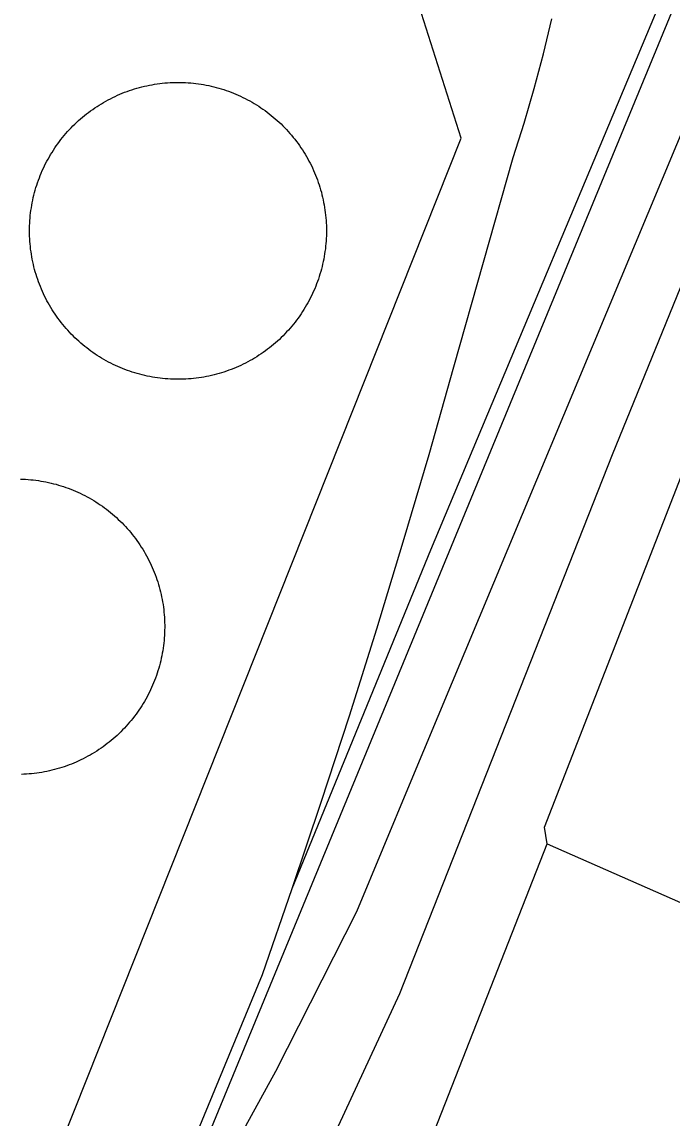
# Model space of a CAD drawing. Extents: x 3567028 to 3605064, y 510945 to 536587.
# Drawn here: x 3591009.3 to 3591169.2, y 518460.2 to 518729.8 of the extents above; entities that cross this region are included whole.
import ezdxf

# ---------------------------------------------------------------- set-up
doc = ezdxf.new("R2010")
doc.units = 0
for name, color, linetype in [('V-DOMW-TANK', 7, 'Continuous'), ('V-RAIL-TRAK', 7, 'Continuous'), ('V-ROAD-CNTR', 7, 'Continuous'), ('V-UTIL-LINE', 7, 'Continuous')]:
    doc.layers.add(name, color=color, linetype=linetype)

msp = doc.modelspace()

# ---------------------------------------------------------------- linework, layer by layer
at = {"layer": 'V-DOMW-TANK'}
for points in [[(3591011.31, 518675.2), (3591011.26, 518675.84), (3591011.22, 518676.47), (3591011.19, 518677.11), (3591011.17, 518677.74), (3591011.17, 518678.38), (3591011.17, 518679.02), (3591011.19, 518679.66), (3591011.21, 518680.29), (3591011.25, 518680.93), (3591011.3, 518681.56), (3591011.36, 518682.2), (3591011.43, 518682.83), (3591011.52, 518683.46), (3591011.61, 518684.1), (3591011.71, 518684.72), (3591011.83, 518685.35), (3591011.96, 518685.97), (3591012.1, 518686.6), (3591012.25, 518687.22), (3591012.4, 518687.83), (3591012.57, 518688.45), (3591012.75, 518689.06), (3591012.94, 518689.67), (3591013.14, 518690.27), (3591013.35, 518690.87), (3591013.58, 518691.47), (3591013.81, 518692.06), (3591014.05, 518692.65), (3591014.31, 518693.23), (3591014.57, 518693.82), (3591014.85, 518694.39), (3591015.13, 518694.96), (3591015.42, 518695.53), (3591015.73, 518696.09), (3591016.04, 518696.64), (3591016.36, 518697.19), (3591016.7, 518697.73), (3591017.04, 518698.27), (3591017.39, 518698.8), (3591017.75, 518699.33), (3591018.12, 518699.85), (3591018.5, 518700.36), (3591018.88, 518700.87), (3591019.28, 518701.37), (3591019.68, 518701.86), (3591020.1, 518702.34), (3591020.52, 518702.82), (3591020.95, 518703.29), (3591021.39, 518703.75), (3591021.83, 518704.21), (3591022.29, 518704.66), (3591022.75, 518705.09), (3591023.22, 518705.53), (3591023.7, 518705.95), (3591024.18, 518706.36), (3591024.67, 518706.77), (3591025.17, 518707.16), (3591025.67, 518707.55), (3591026.19, 518707.93), (3591026.7, 518708.3), (3591027.23, 518708.67), (3591027.76, 518709.02), (3591028.3, 518709.36), (3591028.84, 518709.69), (3591029.39, 518710.02), (3591029.94, 518710.33), (3591030.5, 518710.64), (3591031.07, 518710.93), (3591031.64, 518711.22), (3591032.21, 518711.49), (3591032.79, 518711.76), (3591033.38, 518712.01), (3591033.96, 518712.26), (3591034.56, 518712.49), (3591035.15, 518712.71), (3591035.75, 518712.93), (3591036.36, 518713.13), (3591036.97, 518713.32), (3591037.58, 518713.5), (3591038.19, 518713.67), (3591038.81, 518713.83), (3591039.43, 518713.98), (3591040.05, 518714.12), (3591040.67, 518714.25), (3591041.3, 518714.37), (3591041.93, 518714.47), (3591042.56, 518714.57), (3591043.19, 518714.65), (3591043.82, 518714.72), (3591044.46, 518714.79), (3591045.09, 518714.84), (3591045.73, 518714.88), (3591046.36, 518714.9), (3591047, 518714.92), (3591047.64, 518714.93), (3591048.27, 518714.92), (3591048.91, 518714.91), (3591049.55, 518714.88), (3591050.18, 518714.84), (3591050.82, 518714.79)], [(3591050.82, 518714.79), (3591051.45, 518714.73), (3591052.09, 518714.66), (3591052.72, 518714.58), (3591053.35, 518714.48), (3591053.98, 518714.38), (3591054.6, 518714.27), (3591055.23, 518714.14), (3591055.85, 518714), (3591056.47, 518713.85), (3591057.09, 518713.69), (3591057.7, 518713.52), (3591058.31, 518713.34), (3591058.92, 518713.15), (3591059.52, 518712.95), (3591060.12, 518712.74), (3591060.72, 518712.52), (3591061.32, 518712.28), (3591061.91, 518712.04), (3591062.49, 518711.79), (3591063.07, 518711.52), (3591063.65, 518711.25), (3591064.21, 518710.97), (3591064.78, 518710.67), (3591065.34, 518710.37), (3591065.9, 518710.06), (3591066.45, 518709.73), (3591066.99, 518709.4), (3591067.53, 518709.06), (3591068.06, 518708.71), (3591068.58, 518708.35), (3591069.1, 518707.98), (3591069.62, 518707.6), (3591070.12, 518707.21), (3591070.62, 518706.82), (3591071.11, 518706.41), (3591071.6, 518706), (3591072.08, 518705.58), (3591072.55, 518705.15), (3591073.01, 518704.71), (3591073.47, 518704.26), (3591073.91, 518703.81), (3591074.35, 518703.35), (3591074.78, 518702.88), (3591075.2, 518702.4), (3591075.62, 518701.92), (3591076.02, 518701.42), (3591076.42, 518700.93), (3591076.81, 518700.42), (3591077.19, 518699.91), (3591077.56, 518699.39), (3591077.92, 518698.87), (3591078.27, 518698.34), (3591078.61, 518697.8), (3591078.95, 518697.25), (3591079.27, 518696.71), (3591079.59, 518696.15), (3591079.89, 518695.59), (3591080.19, 518695.03), (3591080.47, 518694.46), (3591080.75, 518693.88), (3591081.01, 518693.3), (3591081.27, 518692.72), (3591081.51, 518692.13), (3591081.74, 518691.54), (3591081.97, 518690.94), (3591082.18, 518690.34), (3591082.39, 518689.74), (3591082.58, 518689.13), (3591082.76, 518688.52), (3591082.93, 518687.91), (3591083.09, 518687.29), (3591083.24, 518686.67), (3591083.38, 518686.05), (3591083.5, 518685.42), (3591083.62, 518684.8), (3591083.73, 518684.17), (3591083.82, 518683.54), (3591083.91, 518682.91), (3591083.98, 518682.27), (3591084.04, 518681.64), (3591084.09, 518681), (3591084.13, 518680.37), (3591084.16, 518679.73), (3591084.18, 518679.09), (3591084.18, 518678.46), (3591084.18, 518677.82), (3591084.16, 518677.18), (3591084.13, 518676.55), (3591084.1, 518675.91), (3591084.05, 518675.28), (3591083.99, 518674.64), (3591083.92, 518674.01), (3591083.83, 518673.38), (3591083.74, 518672.74), (3591083.63, 518672.12), (3591083.52, 518671.49), (3591083.39, 518670.86), (3591083.25, 518670.24), (3591083.11, 518669.62), (3591082.95, 518669)], [(3591057.16, 518643.16), (3591056.54, 518643), (3591055.93, 518642.86), (3591055.3, 518642.72), (3591054.68, 518642.59), (3591054.05, 518642.47), (3591053.42, 518642.37), (3591052.79, 518642.27), (3591052.16, 518642.19), (3591051.53, 518642.12), (3591050.9, 518642.05), (3591050.26, 518642), (3591049.62, 518641.96), (3591048.99, 518641.93), (3591048.35, 518641.92), (3591047.71, 518641.91), (3591047.08, 518641.92), (3591046.44, 518641.93), (3591045.8, 518641.96), (3591045.17, 518642), (3591044.53, 518642.05), (3591043.9, 518642.11), (3591043.26, 518642.18), (3591042.63, 518642.26), (3591042, 518642.36), (3591041.37, 518642.46), (3591040.75, 518642.57), (3591040.12, 518642.7), (3591039.5, 518642.84), (3591038.88, 518642.99), (3591038.26, 518643.15), (3591037.65, 518643.32), (3591037.04, 518643.5), (3591036.43, 518643.69), (3591035.82, 518643.89), (3591035.22, 518644.1), (3591034.62, 518644.32), (3591034.03, 518644.55), (3591033.44, 518644.8), (3591032.86, 518645.05), (3591032.28, 518645.32), (3591031.71, 518645.59), (3591031.13, 518645.87), (3591030.57, 518646.17), (3591030.01, 518646.47), (3591029.45, 518646.78), (3591028.9, 518647.11), (3591028.36, 518647.44), (3591027.82, 518647.78), (3591027.29, 518648.13), (3591026.77, 518648.49), (3591026.25, 518648.86), (3591025.73, 518649.24), (3591025.23, 518649.63), (3591024.73, 518650.02), (3591024.24, 518650.43), (3591023.75, 518650.84), (3591023.27, 518651.26), (3591022.8, 518651.69), (3591022.34, 518652.13), (3591021.89, 518652.58), (3591021.44, 518653.03), (3591021, 518653.49), (3591020.57, 518653.96), (3591020.14, 518654.44), (3591019.73, 518654.92), (3591019.33, 518655.42), (3591018.93, 518655.92), (3591018.54, 518656.42), (3591018.16, 518656.93), (3591017.79, 518657.45), (3591017.43, 518657.97), (3591017.08, 518658.5), (3591016.73, 518659.04), (3591016.4, 518659.59), (3591016.08, 518660.13), (3591015.76, 518660.69), (3591015.46, 518661.25), (3591015.16, 518661.81), (3591014.88, 518662.38), (3591014.6, 518662.96), (3591014.34, 518663.54), (3591014.08, 518664.12), (3591013.84, 518664.71), (3591013.6, 518665.3), (3591013.38, 518665.9), (3591013.17, 518666.5), (3591012.97, 518667.1), (3591012.77, 518667.71), (3591012.59, 518668.32), (3591012.42, 518668.93), (3591012.26, 518669.55), (3591012.11, 518670.17), (3591011.97, 518670.79), (3591011.85, 518671.42), (3591011.73, 518672.04), (3591011.62, 518672.67), (3591011.53, 518673.3), (3591011.44, 518673.93), (3591011.37, 518674.57), (3591011.31, 518675.2)], [(3591082.95, 518669), (3591082.78, 518668.39), (3591082.6, 518667.78), (3591082.41, 518667.17), (3591082.21, 518666.57), (3591081.99, 518665.97), (3591081.77, 518665.37), (3591081.54, 518664.78), (3591081.29, 518664.19), (3591081.04, 518663.61), (3591080.78, 518663.02), (3591080.5, 518662.45), (3591080.22, 518661.88), (3591079.93, 518661.31), (3591079.62, 518660.75), (3591079.31, 518660.2), (3591078.99, 518659.65), (3591078.66, 518659.1), (3591078.31, 518658.57), (3591077.96, 518658.04), (3591077.6, 518657.51), (3591077.23, 518656.99), (3591076.85, 518656.48), (3591076.47, 518655.97), (3591076.07, 518655.47), (3591075.67, 518654.98), (3591075.25, 518654.5), (3591074.83, 518654.02), (3591074.4, 518653.55), (3591073.96, 518653.09), (3591073.52, 518652.63), (3591073.06, 518652.18), (3591072.6, 518651.74), (3591072.13, 518651.31), (3591071.66, 518650.89), (3591071.17, 518650.48), (3591070.68, 518650.07), (3591070.18, 518649.67), (3591069.68, 518649.29), (3591069.16, 518648.91), (3591068.65, 518648.54), (3591068.12, 518648.17), (3591067.59, 518647.82), (3591067.05, 518647.48), (3591066.51, 518647.15), (3591065.96, 518646.82), (3591065.41, 518646.51), (3591064.85, 518646.2), (3591064.28, 518645.91), (3591063.71, 518645.62), (3591063.14, 518645.35), (3591062.56, 518645.08), (3591061.97, 518644.83), (3591061.39, 518644.58), (3591060.79, 518644.35), (3591060.2, 518644.13), (3591059.6, 518643.91), (3591058.99, 518643.71), (3591058.38, 518643.52), (3591057.77, 518643.34), (3591057.16, 518643.16)], [(3591008.92, 518617.37), (3591009.56, 518617.35), (3591010.19, 518617.32), (3591010.82, 518617.27), (3591011.45, 518617.22), (3591012.08, 518617.16), (3591012.71, 518617.08), (3591013.34, 518616.99), (3591013.97, 518616.9), (3591014.59, 518616.79), (3591015.21, 518616.67), (3591015.83, 518616.54), (3591016.45, 518616.4), (3591017.07, 518616.25), (3591017.68, 518616.09), (3591018.29, 518615.91), (3591018.9, 518615.73), (3591019.5, 518615.54), (3591020.1, 518615.33), (3591020.7, 518615.12), (3591021.29, 518614.89), (3591021.88, 518614.66), (3591022.46, 518614.41), (3591023.04, 518614.15), (3591023.62, 518613.89), (3591024.19, 518613.61), (3591024.75, 518613.33), (3591025.31, 518613.03), (3591025.87, 518612.73), (3591026.42, 518612.41), (3591026.96, 518612.08), (3591027.5, 518611.75), (3591028.04, 518611.41), (3591028.56, 518611.05), (3591029.08, 518610.69), (3591029.6, 518610.32), (3591030.1, 518609.94), (3591030.6, 518609.55), (3591031.1, 518609.16), (3591031.58, 518608.75), (3591032.06, 518608.33), (3591032.54, 518607.91), (3591033, 518607.48), (3591033.46, 518607.04), (3591033.91, 518606.6), (3591034.35, 518606.14), (3591034.78, 518605.68), (3591035.21, 518605.21), (3591035.63, 518604.73), (3591036.04, 518604.25), (3591036.44, 518603.75), (3591036.83, 518603.26), (3591037.21, 518602.75), (3591037.58, 518602.24), (3591037.95, 518601.72), (3591038.31, 518601.2), (3591038.65, 518600.67), (3591038.99, 518600.13), (3591039.32, 518599.59), (3591039.64, 518599.04), (3591039.95, 518598.49), (3591040.24, 518597.93), (3591040.54, 518597.36), (3591040.81, 518596.79), (3591041.08, 518596.22), (3591041.35, 518595.64), (3591041.6, 518595.06), (3591041.83, 518594.48), (3591042.06, 518593.88), (3591042.28, 518593.29), (3591042.49, 518592.69), (3591042.69, 518592.09), (3591042.88, 518591.48), (3591043.05, 518590.87), (3591043.22, 518590.26), (3591043.37, 518589.65), (3591043.52, 518589.03), (3591043.65, 518588.41), (3591043.77, 518587.79), (3591043.88, 518587.16), (3591043.99, 518586.54), (3591044.08, 518585.91), (3591044.16, 518585.28), (3591044.22, 518584.65), (3591044.28, 518584.02), (3591044.33, 518583.39), (3591044.36, 518582.75), (3591044.39, 518582.12), (3591044.4, 518581.49), (3591044.4, 518580.85), (3591044.39, 518580.22), (3591044.37, 518579.59), (3591044.34, 518578.95), (3591044.3, 518578.32)], [(3591044.3, 518578.32), (3591044.25, 518577.69), (3591044.18, 518577.06), (3591044.11, 518576.43), (3591044.02, 518575.8), (3591043.92, 518575.17), (3591043.81, 518574.55), (3591043.69, 518573.93), (3591043.56, 518573.31), (3591043.42, 518572.69), (3591043.27, 518572.07), (3591043.11, 518571.46), (3591042.94, 518570.85), (3591042.75, 518570.24), (3591042.56, 518569.64), (3591042.36, 518569.04), (3591042.14, 518568.45), (3591041.92, 518567.86), (3591041.68, 518567.27), (3591041.44, 518566.68), (3591041.18, 518566.1), (3591040.91, 518565.52), (3591040.64, 518564.96), (3591040.35, 518564.39), (3591040.06, 518563.83), (3591039.75, 518563.27), (3591039.43, 518562.72), (3591039.11, 518562.18), (3591038.77, 518561.64), (3591038.43, 518561.11), (3591038.08, 518560.58), (3591037.72, 518560.06), (3591037.35, 518559.55), (3591036.97, 518559.04), (3591036.58, 518558.54), (3591036.18, 518558.04), (3591035.77, 518557.56), (3591035.36, 518557.08), (3591034.94, 518556.61), (3591034.5, 518556.14), (3591034.07, 518555.68), (3591033.62, 518555.23), (3591033.17, 518554.79), (3591032.7, 518554.36), (3591032.23, 518553.93), (3591031.76, 518553.52), (3591031.27, 518553.11), (3591030.78, 518552.71), (3591030.28, 518552.32), (3591029.78, 518551.93), (3591029.27, 518551.56), (3591028.75, 518551.19), (3591028.22, 518550.84), (3591027.69, 518550.49), (3591027.16, 518550.15), (3591026.61, 518549.82), (3591026.06, 518549.51), (3591025.51, 518549.2), (3591024.95, 518548.9), (3591024.39, 518548.61), (3591023.82, 518548.33)], [(3591023.82, 518548.33), (3591023.25, 518548.06), (3591022.67, 518547.8), (3591022.08, 518547.55), (3591021.5, 518547.31), (3591020.91, 518547.08), (3591020.31, 518546.86), (3591019.71, 518546.65), (3591019.11, 518546.46), (3591018.5, 518546.27), (3591017.9, 518546.09), (3591017.29, 518545.92), (3591016.67, 518545.77), (3591016.05, 518545.63), (3591015.44, 518545.49), (3591014.81, 518545.37), (3591014.19, 518545.26), (3591013.56, 518545.16), (3591012.94, 518545.07), (3591012.31, 518544.99), (3591011.68, 518544.92), (3591011.04, 518544.86), (3591010.41, 518544.82), (3591009.78, 518544.78), (3591009.15, 518544.76)]]:
    msp.add_lwpolyline(points, dxfattribs=at)
at = {"layer": 'V-RAIL-TRAK'}
for points in [[(3591075.79, 518516.67), (3591109.85, 518599.95), (3591169.77, 518743.03), (3591224.98, 518879.08), (3591294.88, 519052.07), (3591341.29, 519165.84)], [(3591291.9, 519005.93), (3591255.49, 518913.04), (3591233.75, 518857.56), (3591173.83, 518708.02), (3591104.52, 518542.07), (3591091.6, 518510.99), (3591071.63, 518471.7), (3591054.61, 518440.62), (3591021.81, 518381.49)], [(3591255.49, 518913.04), (3591249.61, 518883.13), (3591231.98, 518820.96), (3591196.73, 518727.13), (3591154.44, 518623.34), (3591102.16, 518490.81), (3591046.95, 518371.77), (3591036.38, 518353), (3591021.7, 518327.79), (3590997.04, 518283.81), (3590970.02, 518215.79), (3590920.68, 518094.4), (3590867.23, 517961.28), (3590808.48, 517812.92), (3590746.22, 517666.9), (3590699.23, 517549.62), (3590683.46, 517508.04)], [(3591021.81, 518381.49), (3591051.09, 518453.53), (3591068.46, 518495.52), (3591075.79, 518516.67), (3591082.91, 518537.9), (3591089.84, 518559.19), (3591096.56, 518580.55), (3591103.09, 518601.97), (3591109.42, 518623.45), (3591115.55, 518644.98), (3591130.13, 518696.49), (3591132.81, 518704.91), (3591135.3, 518713.4), (3591137.57, 518721.95), (3591139.65, 518730.55)]]:
    msp.add_lwpolyline(points, dxfattribs=at)
at = {"layer": 'V-ROAD-CNTR'}
msp.add_lwpolyline([(3590037.68, 516849.84), (3590093.73, 516866.65), (3590173.74, 516911.73), (3590242.46, 516949.66), (3590319.77, 517007.94), (3590429.43, 517103.94), (3590517.34, 517212.75), (3590587.55, 517303.4), (3590639.94, 517409.01), (3590682.04, 517545.13), (3590817.35, 517900.87), (3590846.95, 517975.61), (3591001.82, 518326.9), (3591388.22, 519263.34), (3591553.48, 519661.65), (3591562.74, 519731.5), (3591568.14, 519837.3), (3591569.79, 519930.17), (3591562.81, 520003.44), (3591537.68, 520116.98), (3591496.44, 520299.22), (3591473.13, 520410.82)], dxfattribs=at)
at = {"layer": 'V-UTIL-LINE'}
for points in [[(3591007.42, 518424.87), (3591117.34, 518701.25), (3591106.38, 518735.55), (3591130.43, 518797.28), (3591124.26, 518811.69), (3591166.12, 518832.24)], [(3591138.5, 518527.69), (3591137.82, 518531.8), (3591177.66, 518633.99), (3591264.76, 518601.01), (3591218.46, 518492.5)], [(3591078.73, 518375.43), (3591138.5, 518527.69), (3591319.55, 518448.01), (3591325.04, 518446.63), (3591367.56, 518428.77)]]:
    msp.add_lwpolyline(points, dxfattribs=at)

doc.saveas('drawing.dxf')
